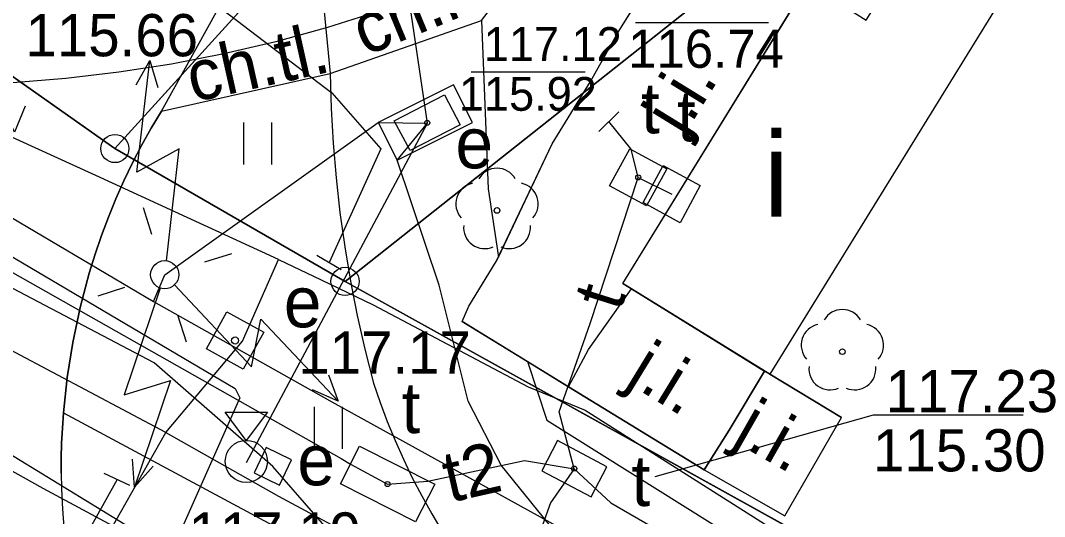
# Model space of a CAD drawing. Extents: x 6434771 to 6436222, y 5663454 to 5664782.
# Drawn here: x 6435500.32 to 6435518.53, y 5663747.63 to 5663756.44 of the extents above; entities that cross this region are included whole.
import ezdxf

# ---------------------------------------------------------------- set-up
doc = ezdxf.new("R2010")
doc.units = 0
for name, color, linetype in [('Warstwa 1', 7, 'Continuous'), ('Warstwa 10', 7, 'Continuous'), ('Warstwa 11', 7, 'Continuous'), ('Warstwa 12', 7, 'Continuous'), ('Warstwa 13', 7, 'Continuous'), ('Warstwa 14', 7, 'Continuous'), ('Warstwa 2', 7, 'Continuous'), ('Warstwa 20', 7, 'Continuous'), ('Warstwa 3', 7, 'Continuous'), ('Warstwa 35', 7, 'Continuous'), ('Warstwa 37', 7, 'Continuous'), ('Warstwa 4', 7, 'Continuous'), ('Warstwa 40', 7, 'Continuous'), ('Warstwa 5', 7, 'Continuous'), ('Warstwa 6', 7, 'Continuous'), ('Warstwa 7', 7, 'Continuous'), ('Warstwa 8', 7, 'Continuous'), ('Warstwa 9', 7, 'Continuous')]:
    doc.layers.add(name, color=color, linetype=linetype)

msp = doc.modelspace()

# ---------------------------------------------------------------- linework, layer by layer
at = {"layer": 'Warstwa 1'}
for p, q in [((6435506.094, 5663751.807), (6435526.058, 5663767.608)), ((6435506.094, 5663751.807), (6435526.058, 5663767.608)), ((6435492.76, 5663760.678), (6435502.002, 5663754.167)), ((6435492.76, 5663760.678), (6435502.002, 5663754.167)), ((6435502.002, 5663754.167), (6435504.911, 5663757.372)), ((6435502.002, 5663754.167), (6435504.911, 5663757.372)), ((6435502.002, 5663754.167), (6435506.094, 5663751.807)), ((6435502.002, 5663754.167), (6435506.094, 5663751.807)), ((6435506.094, 5663751.807), (6435529.689, 5663738.733)), ((6435506.094, 5663751.807), (6435529.689, 5663738.733))]:
    msp.add_line(p, q, dxfattribs=at)
msp.add_lwpolyline([(6435511.034, 5663751.768), (6435514.319, 5663757.109), (6435515.361, 5663756.446), (6435516.861, 5663758.838), (6435518.419, 5663757.889), (6435513.645, 5663750.156)], close=True, dxfattribs=at)
msp.add_circle((6435502.888, 5663751.926), 0.25, dxfattribs=at)
at = {"layer": 'Warstwa 10'}
for points in [[(6435502.906, 5663749.121), (6435499.556, 5663750.9), (6435495.743, 5663753.719), (6435493.141, 5663755.707), (6435491.655, 5663756.793), (6435490.221, 5663758.921), (6435486.904, 5663760.627), (6435486.285, 5663762.762), (6435485.976, 5663763.923), (6435485.818, 5663764.186), (6435485.135, 5663764.694), (6435482.837, 5663765.932), (6435479.068, 5663767.917), (6435476.526, 5663769.325), (6435473.404, 5663770.811), (6435468.702, 5663773.586), (6435464.325, 5663776.057), (6435462.108, 5663777.322), (6435461.653, 5663777.543)], [(6435504.908, 5663752.194), (6435501.664, 5663753.691), (6435496.795, 5663755.904), (6435494.146, 5663757.147), (6435492.313, 5663759.054), (6435491.162, 5663760.231)], [(6435504.908, 5663752.194), (6435505.67, 5663751.832), (6435506.593, 5663751.392), (6435509.347, 5663749.933), (6435510.364, 5663749.517), (6435516.122, 5663745.871), (6435519.218, 5663743.869), (6435521.674, 5663742.278)], [(6435491.642, 5663729.15), (6435493.185, 5663732.067), (6435495.933, 5663737.058), (6435498.182, 5663740.819), (6435499.036, 5663742.451), (6435501.096, 5663745.926), (6435502.906, 5663749.121)], [(6435502.906, 5663749.121), (6435504.911, 5663747.993), (6435510.952, 5663744.745), (6435523.448, 5663738.145), (6435530.212, 5663734.564), (6435538.192, 5663730.736), (6435543.274, 5663728.252), (6435546.958, 5663726.842), (6435552.848, 5663724.402), (6435560.709, 5663721.405), (6435563.924, 5663720.262), (6435564.54, 5663719.986), (6435566.472, 5663719.613), (6435574.456, 5663717.96), (6435579.185, 5663717.364), (6435581.237, 5663717.184), (6435582.659, 5663716.844), (6435590.36, 5663715.189), (6435596.021, 5663713.937), (6435603.435, 5663712.317)], [(6435502.042, 5663748.287), (6435501.669, 5663747.62), (6435501.303, 5663746.966)]]:
    msp.add_lwpolyline(points, dxfattribs=at)
for centre in [(6435502.002, 5663754.167), (6435506.094, 5663751.807)]:
    msp.add_circle(centre, 0.25, dxfattribs=at)
at = {"layer": 'Warstwa 11'}
for points in [[(6435506.68, 5663754.63), (6435507.02, 5663753.96), (6435508.36, 5663754.63), (6435508.02, 5663755.3)], [(6435509.87, 5663748.98), (6435509.59, 5663748.44), (6435510.47, 5663747.98), (6435510.75, 5663748.51)]]:
    msp.add_lwpolyline(points, close=True, dxfattribs=at)
for centre in [(6435508.796, 5663753.068), (6435514.936, 5663750.558)]:
    msp.add_circle(centre, 0.05, dxfattribs=at)
for centre, start, end in [((6435508.796, 5663753.443), 30.1471, 149.8529), ((6435508.439, 5663753.184), 102.1471, 221.8529), ((6435509.153, 5663753.184), 318.1471, 77.8529), ((6435508.576, 5663752.765), 174.1471, 293.8529), ((6435509.016, 5663752.765), 246.1471, 5.8529), ((6435514.936, 5663750.933), 30.1471, 149.8529), ((6435514.579, 5663750.674), 102.1471, 221.8529), ((6435515.293, 5663750.674), 318.1471, 77.8529), ((6435514.716, 5663750.255), 174.1471, 293.8529), ((6435515.156, 5663750.255), 246.1471, 5.8529)]:
    msp.add_arc(centre, 0.375, start, end, dxfattribs=at)
at = {"layer": 'Warstwa 12'}
for points in [[(6435412.416, 5663810.129), (6435415.262, 5663808.591), (6435421.094, 5663805.32), (6435424.188, 5663803.517), (6435431.948, 5663798.988), (6435438.536, 5663795.223), (6435441.881, 5663793.352), (6435446.715, 5663790.663), (6435457.328, 5663784.61), (6435464.987, 5663780.22), (6435463.498, 5663777.893), (6435461.812, 5663775.135), (6435461.782, 5663774.97), (6435462.658, 5663774.462), (6435473.19, 5663768.188), (6435476.931, 5663765.97), (6435482.323, 5663762.76), (6435492.41, 5663756.825), (6435500.228, 5663752.215), (6435504.143, 5663749.906), (6435504.224, 5663749.74), (6435501.475, 5663743.555), (6435499.406, 5663738.834), (6435496.272, 5663731.55)], [(6435442.544, 5663789.36), (6435443.777, 5663789.072), (6435448.527, 5663785.183), (6435453.767, 5663780.876), (6435459.724, 5663776.053), (6435465.061, 5663771.72), (6435465.318, 5663771.496), (6435465.657, 5663771.329), (6435465.989, 5663771.156), (6435469.488, 5663769.201), (6435479.699, 5663763.466), (6435490.921, 5663757.208), (6435506.023, 5663748.663), (6435506.188, 5663748.56), (6435506.85, 5663748.207)], [(6435519.85, 5663786.8), (6435515.54, 5663782.44), (6435503.04, 5663766.2), (6435502.06, 5663764.42), (6435502.22, 5663763.12), (6435502.29, 5663762.51), (6435501.16, 5663760.21), (6435500.55, 5663759.21), (6435505.86, 5663755.16), (6435506.73, 5663754.16), (6435505.81, 5663752.14)], [(6435504.81, 5663748.52), (6435502.7, 5663750.36), (6435478.28, 5663763.2)], [(6435535.28, 5663734.7), (6435527.228, 5663738.595), (6435523.88, 5663739.92), (6435523.02, 5663740.16), (6435522.22, 5663740.52), (6435517.92, 5663742.46), (6435512.14, 5663745.73), (6435509.95, 5663747.21), (6435508.87, 5663748.54), (6435508.28, 5663749.68), (6435507.77, 5663751.74), (6435507.02, 5663753.96), (6435507.56, 5663754.62), (6435506.92, 5663758.94), (6435506.84, 5663759.48)], [(6435502.687, 5663751.449), (6435502.888, 5663751.926), (6435506.68, 5663754.63), (6435507.56, 5663754.62)], [(6435504.34, 5663748.59), (6435507.56, 5663754.62)], [(6435511.306, 5663753.656), (6435511.18, 5663754.157), (6435510.785, 5663754.647)], [(6435510.168, 5663748.475), (6435509.899, 5663749.489), (6435510.452, 5663751.061), (6435511.306, 5663753.656)], [(6435511.306, 5663753.656), (6435511.901, 5663753.359)], [(6435499.735, 5663753.191), (6435502.687, 5663751.449)], [(6435502.906, 5663749.121), (6435504.271, 5663750.747), (6435504.908, 5663752.194)], [(6435502.687, 5663751.449), (6435505.858, 5663749.669), (6435511.214, 5663746.711), (6435514.925, 5663744.634), (6435518.844, 5663742.45), (6435519.923, 5663741.82), (6435520.857, 5663741.437), (6435526.234, 5663738.314), (6435535.738, 5663732.83), (6435541.02, 5663730.416), (6435541.85, 5663730.376), (6435544.327, 5663728.516), (6435564.38, 5663721.722)], [(6435506.85, 5663748.207), (6435507.566, 5663748.255), (6435509.284, 5663748.625), (6435510.168, 5663748.475)], [(6435510.168, 5663748.475), (6435509.747, 5663747.873), (6435507.9, 5663742.713), (6435504.29, 5663732.843), (6435502.472, 5663727.797), (6435504.597, 5663726.756), (6435514.617, 5663721.842), (6435516.477, 5663720.967), (6435529.249, 5663714.623), (6435539.594, 5663709.501), (6435542.823, 5663707.91), (6435544.629, 5663707.183)], [(6435533.649, 5663732.462), (6435526.244, 5663736.331), (6435520.532, 5663739.303), (6435519.41, 5663739.853), (6435509.841, 5663744.877), (6435506.46, 5663746.631), (6435504.81, 5663748.52)], [(6435510.168, 5663748.475), (6435510.82, 5663747.87), (6435515.347, 5663745.254)]]:
    msp.add_lwpolyline(points, dxfattribs=at)
at = {"layer": 'Warstwa 14'}
for p, q in [((6435511.255, 5663756.406), (6435513.622, 5663756.406)), ((6435510.363, 5663755.524), (6435508.336, 5663755.524))]:
    msp.add_line(p, q, dxfattribs=at)
msp.add_lwpolyline([(6435518.15, 5663749.429), (6435515.481, 5663749.429), (6435511.604, 5663748.334)], dxfattribs=at)
for centre in [(6435507.555, 5663754.625), (6435511.306, 5663753.656), (6435510.17, 5663748.48), (6435506.85, 5663748.207)]:
    msp.add_circle(centre, 0.045, dxfattribs=at)
at = {"layer": 'Warstwa 2'}
msp.add_circle((6435502.888, 5663751.926), 0.25, dxfattribs=at)
at = {"layer": 'Warstwa 20'}
for p, q in [((6435510.606, 5663754.472), (6435510.964, 5663754.822)), ((6435506.026, 5663752.014), (6435505.594, 5663752.266)), ((6435502.27, 5663748.183), (6435501.814, 5663748.391))]:
    msp.add_line(p, q, dxfattribs=at)
at = {"layer": 'Warstwa 35'}
msp.add_lwpolyline([(6435504.476, 5663748.404), (6435504.926, 5663748.186), (6435505.144, 5663748.636), (6435504.694, 5663748.854)], close=True, dxfattribs=at)
at = {"layer": 'Warstwa 37'}
for points in [[(6435509.323, 5663757.672), (6435508.457, 5663757.282), (6435507.577, 5663756.926), (6435506.684, 5663756.604), (6435505.78, 5663756.317), (6435504.865, 5663756.065), (6435503.94, 5663755.849), (6435503.009, 5663755.668), (6435502.071, 5663755.523), (6435501.128, 5663755.415)], [(6435501.128, 5663755.415), (6435500.188, 5663755.336), (6435499.246, 5663755.288), (6435498.303, 5663755.27), (6435497.36, 5663755.283), (6435496.417, 5663755.326), (6435495.477, 5663755.4), (6435494.539, 5663755.504), (6435493.606, 5663755.639), (6435492.677, 5663755.804)], [(6435538.88, 5663727.97), (6435530.74, 5663732.07), (6435526.71, 5663734.22), (6435522.37, 5663736.515), (6435518.941, 5663738.336), (6435500.728, 5663748.128), (6435498.15, 5663749.566)]]:
    msp.add_lwpolyline(points, dxfattribs=at)
at = {"layer": 'Warstwa 4'}
for points in [[(6435506.97, 5663754.66), (6435507.86, 5663755.12), (6435508.14, 5663754.59), (6435507.25, 5663754.13)], [(6435510.797, 5663753.507), (6435511.157, 5663754.165), (6435511.815, 5663753.805), (6435511.455, 5663753.147)], [(6435511.392, 5663753.209), (6435511.751, 5663753.868), (6435512.41, 5663753.509), (6435512.051, 5663752.85)], [(6435503.629, 5663750.611), (6435503.993, 5663751.267), (6435504.649, 5663750.903), (6435504.285, 5663750.247)], [(6435509.87, 5663748.98), (6435509.59, 5663748.44), (6435510.47, 5663747.98), (6435510.75, 5663748.51)], [(6435506.011, 5663748.212), (6435506.351, 5663748.881), (6435507.689, 5663748.202), (6435507.349, 5663747.533)]]:
    msp.add_lwpolyline(points, close=True, dxfattribs=at)
for points in [[(6435502.661, 5663752.641), (6435502.509, 5663753.117)], [(6435503.603, 5663752.153), (6435504.079, 5663752.305)], [(6435502.173, 5663751.699), (6435501.697, 5663751.547)], [(6435503.115, 5663751.211), (6435503.267, 5663750.735)]]:
    msp.add_lwpolyline(points, dxfattribs=at)
at = {"layer": 'Warstwa 40'}
for p, q in [((6435502.917, 5663752.174), (6435503.147, 5663754.161)), ((6435502.808, 5663751.689), (6435502.169, 5663749.794)), ((6435503.06, 5663751.744), (6435504.433, 5663750.29))]:
    msp.add_line(p, q, dxfattribs=at)
for points in [[(6435502.378, 5663755.297), (6435502.625, 5663755.732), (6435502.766, 5663755.252)], [(6435502.917, 5663752.174), (6435503.147, 5663754.161), (6435502.394, 5663753.745), (6435502.625, 5663755.732)], [(6435500.407, 5663754.922), (6435500.217, 5663754.459), (6435500.016, 5663754.917)], [(6435502.808, 5663751.689), (6435502.169, 5663749.794), (6435502.992, 5663750.044), (6435502.352, 5663748.149)], [(6435503.06, 5663751.744), (6435504.433, 5663750.29), (6435504.598, 5663751.134), (6435505.971, 5663749.68)], [(6435505.798, 5663750.149), (6435505.971, 5663749.68), (6435505.513, 5663749.88)], [(6435502.685, 5663748.522), (6435502.352, 5663748.149), (6435502.314, 5663748.648)]]:
    msp.add_lwpolyline(points, dxfattribs=at)
msp.add_lwpolyline([(6435504.339, 5663748.983), (6435503.964, 5663749.483), (6435504.714, 5663749.483)], close=True, dxfattribs=at)
for centre, radius in [((6435502.888, 5663751.926), 0.25), ((6435502.888, 5663751.926), 0.25), ((6435502.888, 5663751.926), 0.25), ((6435504.339, 5663748.608), 0.375)]:
    msp.add_circle(centre, radius, dxfattribs=at)
at = {"layer": 'Warstwa 5'}
for p, q in [((6435502.83, 5663754.83), (6435505.83, 5663755.5)), ((6435505.83, 5663755.5), (6435505.848, 5663754.882)), ((6435502.649, 5663754.529), (6435502.83, 5663754.83)), ((6435505.848, 5663754.882), (6435505.883, 5663754.264)), ((6435504.293, 5663753.883), (6435504.293, 5663754.633)), ((6435504.793, 5663753.883), (6435504.793, 5663754.633)), ((6435502.478, 5663754.222), (6435502.649, 5663754.529)), ((6435502.316, 5663753.911), (6435502.478, 5663754.222)), ((6435505.883, 5663754.264), (6435505.935, 5663753.648)), ((6435502.163, 5663753.594), (6435502.316, 5663753.911)), ((6435502.02, 5663753.274), (6435502.163, 5663753.594)), ((6435505.935, 5663753.648), (6435506.004, 5663753.033)), ((6435501.887, 5663752.949), (6435502.02, 5663753.274)), ((6435501.763, 5663752.62), (6435501.887, 5663752.949)), ((6435506.004, 5663753.033), (6435506.09, 5663752.42)), ((6435501.649, 5663752.288), (6435501.763, 5663752.62)), ((6435506.09, 5663752.42), (6435506.193, 5663751.81)), ((6435501.545, 5663751.952), (6435501.649, 5663752.288)), ((6435501.382, 5663751.342), (6435501.545, 5663751.952)), ((6435506.193, 5663751.81), (6435506.312, 5663751.203)), ((6435501.252, 5663750.723), (6435501.382, 5663751.342)), ((6435506.312, 5663751.203), (6435506.448, 5663750.6)), ((6435501.154, 5663750.099), (6435501.252, 5663750.723)), ((6435506.448, 5663750.6), (6435506.6, 5663750)), ((6435501.09, 5663749.47), (6435501.154, 5663750.099)), ((6435506.6, 5663750), (6435506.717, 5663749.656)), ((6435506.717, 5663749.656), (6435506.845, 5663749.315)), ((6435501.09, 5663749.47), (6435511.737, 5663743.758)), ((6435505.549, 5663748.831), (6435505.549, 5663749.581)), ((6435506.049, 5663748.831), (6435506.049, 5663749.581)), ((6435506.845, 5663749.315), (6435506.983, 5663748.978)), ((6435506.983, 5663748.978), (6435507.131, 5663748.646)), ((6435507.131, 5663748.646), (6435507.29, 5663748.318)), ((6435507.29, 5663748.318), (6435507.458, 5663747.995)), ((6435507.458, 5663747.995), (6435507.636, 5663747.678)), ((6435507.636, 5663747.678), (6435507.823, 5663747.366))]:
    msp.add_line(p, q, dxfattribs=at)
at = {"layer": 'Warstwa 6'}
for points in [[(6435570.992, 5663837.121), (6435527.892, 5663795.248), (6435514.22, 5663781.8), (6435492.76, 5663760.678), (6435502.002, 5663754.167), (6435504.911, 5663757.372), (6435509.313, 5663762.399), (6435521.147, 5663772.588), (6435548.671, 5663800.788)], [(6435552.721, 5663796.629), (6435547.892, 5663795.057), (6435543.163, 5663791.864), (6435523.103, 5663770.554), (6435521.147, 5663772.588), (6435509.313, 5663762.399), (6435504.911, 5663757.372), (6435502.002, 5663754.167), (6435506.094, 5663751.807), (6435526.058, 5663767.608), (6435546.338, 5663788.935), (6435550.407, 5663791.326)], [(6435502.83, 5663754.83), (6435503.84, 5663756.65), (6435504.8, 5663758.44), (6435506.52, 5663761.59), (6435509.63, 5663765.9)], [(6435510.068, 5663749.932), (6435508.177, 5663751.095), (6435508.295, 5663751.365), (6435508.783, 5663752.16), (6435509.779, 5663754.251), (6435510.46, 5663755.36), (6435510.947, 5663756.236), (6435511.999, 5663757.906), (6435513.924, 5663758.828), (6435514.851, 5663759.276), (6435515.371, 5663759.569), (6435515.834, 5663759.697), (6435516.46, 5663759.205), (6435516.861, 5663758.838)], [(6435502.83, 5663754.83), (6435502.649, 5663754.529), (6435502.478, 5663754.222), (6435502.316, 5663753.911), (6435502.163, 5663753.594), (6435502.02, 5663753.274), (6435501.887, 5663752.949), (6435501.763, 5663752.62), (6435501.649, 5663752.288), (6435501.545, 5663751.952)], [(6435501.545, 5663751.952), (6435501.382, 5663751.342), (6435501.252, 5663750.723), (6435501.154, 5663750.099), (6435501.09, 5663749.47)], [(6435510.068, 5663749.932), (6435510.421, 5663750.596), (6435511.184, 5663751.675)], [(6435513.553, 5663750.214), (6435512.923, 5663749.166), (6435512.477, 5663748.457)], [(6435513.912, 5663747.639), (6435514.922, 5663749.39), (6435513.645, 5663750.156)], [(6435512.477, 5663748.457), (6435510.068, 5663749.932)], [(6435501.09, 5663749.47), (6435501.069, 5663749.202), (6435501.054, 5663748.934), (6435501.046, 5663748.666), (6435501.045, 5663748.397), (6435501.05, 5663748.129), (6435501.062, 5663747.861), (6435501.081, 5663747.593), (6435501.107, 5663747.326), (6435501.14, 5663747.059)], [(6435512.477, 5663748.457), (6435513.912, 5663747.639)]]:
    msp.add_lwpolyline(points, dxfattribs=at)
for points in [[(6435557.506, 5663792.861), (6435553.992, 5663792.563), (6435550.407, 5663791.326), (6435546.338, 5663788.935), (6435526.058, 5663767.608), (6435506.094, 5663751.807), (6435529.689, 5663738.733), (6435568.207, 5663755.62), (6435573.888, 5663760.552), (6435577.803, 5663768.465), (6435578.155, 5663776.031), (6435574.677, 5663783.684), (6435569.533, 5663789.156), (6435561.733, 5663792.55)], [(6435506.094, 5663751.807), (6435502.002, 5663754.167), (6435492.76, 5663760.678), (6435470.997, 5663730.839), (6435473.15, 5663729.463), (6435531.111, 5663701.684), (6435548.772, 5663729.662), (6435548.335, 5663741.528), (6435533.459, 5663736.247), (6435529.689, 5663738.733)]]:
    msp.add_lwpolyline(points, close=True, dxfattribs=at)
for centre, radius in [((6435507.555, 5663754.625), 0.045), ((6435511.306, 5663753.656), 0.045), ((6435504.139, 5663750.757), 0.0625), ((6435510.17, 5663748.48), 0.045), ((6435506.85, 5663748.207), 0.045)]:
    msp.add_circle(centre, radius, dxfattribs=at)
at = {"layer": 'Warstwa 7'}
msp.add_lwpolyline([(6435570.813, 5663715.202), (6435567.713, 5663715.938), (6435558.396, 5663718.117), (6435547.992, 5663720.501), (6435546.631, 5663720.829), (6435542.916, 5663722.987), (6435535.688, 5663727.342), (6435521.967, 5663735.656), (6435513.207, 5663740.925), (6435503.804, 5663746.492), (6435497.698, 5663750.223), (6435492.956, 5663753.049), (6435491.587, 5663753.851), (6435485.038, 5663757.648), (6435474.268, 5663763.948), (6435465.727, 5663768.907), (6435457.745, 5663773.563), (6435451.731, 5663776.966), (6435449.57, 5663778.248), (6435445.392, 5663780.676)], dxfattribs=at)
at = {"layer": 'Warstwa 8'}
for p, q in [((6435510.947, 5663756.236), (6435511.999, 5663757.906)), ((6435511.034, 5663751.768), (6435514.319, 5663757.109)), ((6435502.83, 5663754.83), (6435503.84, 5663756.65)), ((6435510.46, 5663755.36), (6435510.947, 5663756.236)), ((6435509.779, 5663754.251), (6435510.46, 5663755.36)), ((6435502.649, 5663754.529), (6435502.83, 5663754.83)), ((6435502.478, 5663754.222), (6435502.649, 5663754.529)), ((6435502.316, 5663753.911), (6435502.478, 5663754.222)), ((6435508.82, 5663752.238), (6435509.779, 5663754.251)), ((6435502.163, 5663753.594), (6435502.316, 5663753.911)), ((6435502.02, 5663753.274), (6435502.163, 5663753.594)), ((6435501.887, 5663752.949), (6435502.02, 5663753.274)), ((6435501.763, 5663752.62), (6435501.887, 5663752.949)), ((6435501.649, 5663752.288), (6435501.763, 5663752.62)), ((6435501.545, 5663751.952), (6435501.649, 5663752.288)), ((6435508.783, 5663752.16), (6435508.82, 5663752.238)), ((6435508.295, 5663751.365), (6435508.783, 5663752.16)), ((6435501.382, 5663751.342), (6435501.545, 5663751.952)), ((6435510.421, 5663750.596), (6435511.184, 5663751.675)), ((6435510.421, 5663750.596), (6435511.184, 5663751.675)), ((6435511.034, 5663751.768), (6435511.184, 5663751.675)), ((6435511.184, 5663751.675), (6435513.552, 5663750.213)), ((6435501.252, 5663750.723), (6435501.382, 5663751.342)), ((6435508.177, 5663751.095), (6435508.295, 5663751.365)), ((6435508.177, 5663751.095), (6435509.335, 5663750.383)), ((6435501.154, 5663750.099), (6435501.252, 5663750.723)), ((6435510.068, 5663749.932), (6435510.421, 5663750.596)), ((6435510.068, 5663749.932), (6435510.421, 5663750.596)), ((6435509.335, 5663750.383), (6435510.068, 5663749.932)), ((6435512.923, 5663749.166), (6435513.552, 5663750.213)), ((6435512.923, 5663749.166), (6435513.552, 5663750.213)), ((6435513.552, 5663750.213), (6435513.645, 5663750.156)), ((6435501.09, 5663749.47), (6435501.154, 5663750.099)), ((6435513.645, 5663750.156), (6435514.922, 5663749.39)), ((6435510.068, 5663749.932), (6435512.477, 5663748.457)), ((6435501.069, 5663749.202), (6435501.09, 5663749.47)), ((6435513.912, 5663747.639), (6435514.922, 5663749.39)), ((6435501.054, 5663748.934), (6435501.069, 5663749.202)), ((6435512.477, 5663748.457), (6435512.923, 5663749.166)), ((6435512.477, 5663748.457), (6435512.923, 5663749.166)), ((6435501.046, 5663748.666), (6435501.054, 5663748.934)), ((6435501.045, 5663748.397), (6435501.046, 5663748.666)), ((6435501.045, 5663748.397), (6435501.05, 5663748.129)), ((6435512.477, 5663748.457), (6435513.912, 5663747.639)), ((6435501.05, 5663748.129), (6435501.062, 5663747.861)), ((6435501.062, 5663747.861), (6435501.081, 5663747.593))]:
    msp.add_line(p, q, dxfattribs=at)
at = {"layer": 'Warstwa 9'}
for p, q in [((6435508.52, 5663756.44), (6435511, 5663759.69)), ((6435505.67, 5663757.18), (6435505.83, 5663755.5)), ((6435505.67, 5663757.18), (6435505.83, 5663755.5)), ((6435502.83, 5663754.83), (6435503.84, 5663756.65)), ((6435505.83, 5663755.5), (6435508.52, 5663756.44)), ((6435505.83, 5663755.5), (6435508.52, 5663756.44)), ((6435508.52, 5663756.44), (6435508.64, 5663753.45)), ((6435502.83, 5663754.83), (6435505.83, 5663755.5)), ((6435505.83, 5663755.5), (6435505.848, 5663754.882)), ((6435505.848, 5663754.882), (6435505.883, 5663754.264)), ((6435505.883, 5663754.264), (6435505.935, 5663753.648)), ((6435505.935, 5663753.648), (6435506.004, 5663753.033)), ((6435508.64, 5663753.45), (6435508.82, 5663752.238)), ((6435506.004, 5663753.033), (6435506.09, 5663752.42)), ((6435506.09, 5663752.42), (6435506.193, 5663751.81)), ((6435508.783, 5663752.16), (6435508.82, 5663752.238)), ((6435508.295, 5663751.365), (6435508.783, 5663752.16)), ((6435506.193, 5663751.81), (6435506.312, 5663751.203)), ((6435508.177, 5663751.095), (6435508.295, 5663751.365)), ((6435506.312, 5663751.203), (6435506.448, 5663750.6)), ((6435508.177, 5663751.095), (6435509.335, 5663750.383)), ((6435506.448, 5663750.6), (6435506.6, 5663750)), ((6435509.335, 5663750.383), (6435509.68, 5663749.34)), ((6435506.6, 5663750), (6435506.717, 5663749.656)), ((6435506.717, 5663749.656), (6435506.845, 5663749.315)), ((6435501.069, 5663749.202), (6435501.09, 5663749.47)), ((6435501.09, 5663749.47), (6435511.737, 5663743.758)), ((6435506.845, 5663749.315), (6435506.983, 5663748.978)), ((6435509.68, 5663749.34), (6435517.56, 5663744.42)), ((6435501.054, 5663748.934), (6435501.069, 5663749.202)), ((6435501.046, 5663748.666), (6435501.054, 5663748.934)), ((6435506.983, 5663748.978), (6435507.131, 5663748.646)), ((6435501.045, 5663748.397), (6435501.046, 5663748.666)), ((6435507.131, 5663748.646), (6435507.29, 5663748.318)), ((6435501.045, 5663748.397), (6435501.05, 5663748.129)), ((6435507.29, 5663748.318), (6435507.458, 5663747.995)), ((6435501.05, 5663748.129), (6435501.062, 5663747.861)), ((6435501.062, 5663747.861), (6435501.081, 5663747.593)), ((6435507.458, 5663747.995), (6435507.636, 5663747.678)), ((6435507.636, 5663747.678), (6435507.823, 5663747.366))]:
    msp.add_line(p, q, dxfattribs=at)

# ---------------------------------------------------------------- texts
at = {"layer": 'Warstwa 13'}
for s, rotation, p in [('t', 72.4677, (6435510.99, 5663751.255)), ('t2', 12.8285, (6435507.953, 5663747.873))]:
    msp.add_text(s, height=0.9, rotation=rotation, dxfattribs=at).set_placement(p)
at = {"layer": 'Warstwa 14'}
for s, height, p in [('115.66', 0.75, (6435500.413, 5663755.807)), ('116.74', 0.6769, (6435511.128, 5663755.602)), ('115.92', 0.6, (6435508.117, 5663754.839)), ('115.30', 0.75, (6435515.481, 5663748.431))]:
    msp.add_text(s, height=height, dxfattribs=at).set_placement(p)
at = {"layer": 'Warstwa 3'}
msp.add_text('i', height=1.5, dxfattribs=at).set_placement((6435513.539, 5663752.959))
at = {"layer": 'Warstwa 35'}
msp.add_text('e', height=0.9, dxfattribs=at).set_placement((6435505.246, 5663748.184))
at = {"layer": 'Warstwa 5'}
for s, p in [('t', (6435511.357, 5663754.438)), ('t', (6435511.996, 5663754.296)), ('e', (6435508.057, 5663753.816)), ('e', (6435505.006, 5663750.991)), ('t', (6435507.098, 5663749.112)), ('t', (6435511.186, 5663747.816))]:
    msp.add_text(s, height=0.9, dxfattribs=at).set_placement(p)
at = {"layer": 'Warstwa 6'}
for s, height, p in [('117.12', 0.6, (6435508.56, 5663755.725)), ('117.17', 0.75, (6435505.262, 5663750.168)), ('117.23', 0.75, (6435515.704, 5663749.482)), ('117.19', 0.75, (6435503.31, 5663746.952))]:
    msp.add_text(s, height=height, dxfattribs=at).set_placement(p)
at = {"layer": 'Warstwa 8'}
for rotation, p in [(58.4073, (6435512.109, 5663754.37)), (328.5225, (6435511.071, 5663750.024)), (330.3159, (6435512.971, 5663748.978))]:
    msp.add_text('j.i.', height=0.9, rotation=rotation, dxfattribs=at).set_placement(p)
at = {"layer": 'Warstwa 9'}
for s, rotation, p in [('ch.kk.', 22.4657, (6435506.453, 5663755.804)), ('ch.tl.', 12.5879, (6435503.39, 5663754.986))]:
    msp.add_text(s, height=0.9, rotation=rotation, dxfattribs=at).set_placement(p)

doc.saveas('drawing.dxf')
